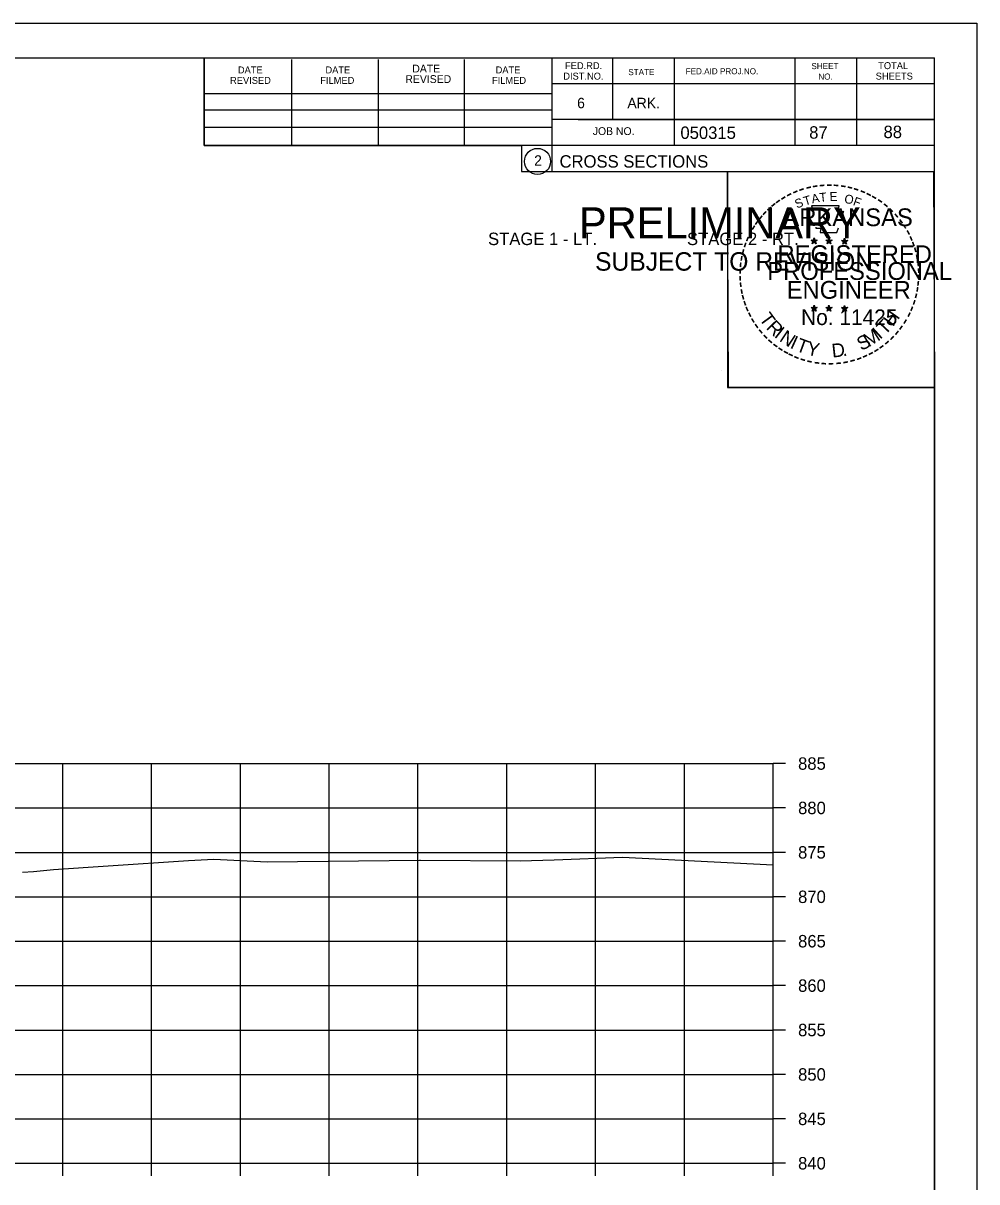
# Model space of a CAD drawing. Extents: x 1486524 to 1499135, y 326561 to 337924.
# Drawn here: x 1489038.4 to 1489145.8, y 336062.3 to 336192.7 of the extents above; entities that cross this region are included whole.
import ezdxf

# ---------------------------------------------------------------- set-up
doc = ezdxf.new("R2010")
doc.units = 0
for name, color, linetype in [('Default', 7, 'Continuous'), ('E_Const Align', 7, 'Continuous'), ('E_Const Align Station', 7, 'Continuous'), ('E_Ownership Information', 7, 'Continuous'), ('E_Property Line', 7, 'Continuous'), ('E_Quarter Calls', 7, 'Continuous'), ('E_Section Line', 7, 'Continuous'), ('E_Station Offset', 7, 'Continuous'), ('E_Tract Number', 7, 'Continuous'), ('S_SIXTEEN_SECTION', 7, 'Continuous')]:
    doc.layers.add(name, color=color, linetype=linetype)

msp = doc.modelspace()

# ---------------------------------------------------------------- linework, layer by layer
at = {"layer": 'E_Const Align'}
for p, q in [((1489122.89, 336064.36), (1489122.89, 336109.36)), ((1489124.29, 336109.36), (1489122.89, 336109.36)), ((1489124.29, 336104.36), (1489122.89, 336104.36)), ((1489124.29, 336099.36), (1489122.89, 336099.36)), ((1489124.29, 336094.36), (1489122.89, 336094.36)), ((1489124.29, 336089.36), (1489122.89, 336089.36)), ((1489124.29, 336084.36), (1489122.89, 336084.36)), ((1489124.29, 336079.36), (1489122.89, 336079.36)), ((1489124.29, 336074.36), (1489122.89, 336074.36)), ((1489124.29, 336069.36), (1489122.89, 336069.36)), ((1488842.89, 336064.36), (1489122.89, 336064.36)), ((1489042.89, 336062.96), (1489042.89, 336064.36)), ((1489052.89, 336062.96), (1489052.89, 336064.36)), ((1489062.89, 336062.96), (1489062.89, 336064.36)), ((1489072.89, 336062.96), (1489072.89, 336064.36)), ((1489082.89, 336062.96), (1489082.89, 336064.36)), ((1489092.89, 336062.96), (1489092.89, 336064.36)), ((1489102.89, 336062.96), (1489102.89, 336064.36)), ((1489112.89, 336062.96), (1489112.89, 336064.36)), ((1489122.89, 336062.96), (1489122.89, 336064.36)), ((1489124.29, 336064.36), (1489122.89, 336064.36))]:
    msp.add_line(p, q, dxfattribs=at)
at = {"layer": 'E_Ownership Information'}
for p, q in [((1488842.89, 336109.36), (1489122.89, 336109.36)), ((1489042.89, 336064.36), (1489042.89, 336109.36)), ((1489052.89, 336064.36), (1489052.89, 336109.36)), ((1489062.89, 336064.36), (1489062.89, 336109.36)), ((1489072.89, 336064.36), (1489072.89, 336109.36)), ((1489082.89, 336064.36), (1489082.89, 336109.36)), ((1489092.89, 336064.36), (1489092.89, 336109.36)), ((1489102.89, 336064.36), (1489102.89, 336109.36)), ((1489112.89, 336064.36), (1489112.89, 336109.36)), ((1489122.89, 336064.36), (1489122.89, 336109.36)), ((1488842.89, 336104.36), (1489122.89, 336104.36)), ((1488842.89, 336099.36), (1489122.89, 336099.36)), ((1488842.89, 336094.36), (1489122.89, 336094.36)), ((1488842.89, 336089.36), (1489122.89, 336089.36)), ((1488842.89, 336084.36), (1489122.89, 336084.36)), ((1488842.89, 336079.36), (1489122.89, 336079.36)), ((1488842.89, 336074.36), (1489122.89, 336074.36)), ((1488842.89, 336069.36), (1489122.89, 336069.36)), ((1488842.89, 336064.36), (1489122.89, 336064.36))]:
    msp.add_line(p, q, dxfattribs=at)
at = {"layer": 'E_Property Line'}
for p, q in [((1488824.89, 336188.82), (1489141.07, 336188.82)), ((1489058.81, 336178.94), (1489058.81, 336188.82)), ((1489068.67, 336178.94), (1489068.67, 336188.62)), ((1489078.43, 336178.94), (1489078.43, 336188.62)), ((1489088.11, 336178.94), (1489088.11, 336188.62)), ((1489097.97, 336188.82), (1489097.97, 336176.02)), ((1489104.81, 336188.82), (1489104.81, 336181.88)), ((1489111.75, 336188.82), (1489111.75, 336178.94)), ((1489125.33, 336188.82), (1489125.33, 336178.94)), ((1489132.27, 336188.82), (1489132.27, 336178.94)), ((1489141.07, 335983.36), (1489141.07, 336188.82)), ((1489141.07, 336185.88), (1489097.97, 336185.88)), ((1489141.07, 336185.9), (1489141.07, 336185.9)), ((1489058.81, 336184.8), (1489097.97, 336184.8)), ((1489058.81, 336182.94), (1489097.97, 336182.94)), ((1489141.07, 336181.88), (1489097.97, 336181.88)), ((1489100.93, 336181.88), (1489141.07, 336181.88)), ((1489058.81, 336178.94), (1489058.81, 336181)), ((1489058.81, 336181), (1489097.97, 336181)), ((1489141.07, 336178.94), (1489058.81, 336178.94)), ((1489097.97, 336176.02), (1489141.07, 336176.02))]:
    msp.add_line(p, q, dxfattribs=at)
msp.add_circle((1489096.35, 336177.15), 1.47, dxfattribs=at)
at = {"layer": 'E_Quarter Calls'}
for p, q in [((1488812.48, 336192.71), (1489145.82, 336192.71)), ((1489117.1, 336153.56), (1489117.1, 336153.56))]:
    msp.add_line(p, q, dxfattribs=at)
for points in [[(1488812.48, 336192.71), (1489145.82, 336192.71), (1489145.82, 335979.38), (1488812.48, 335979.38)], [(1489058.81, 336188.82), (1489058.81, 336178.94), (1489094.54, 336178.94), (1489094.54, 336176.02), (1489117.74, 336176.02), (1489117.74, 336151.69), (1489141.07, 336151.69), (1489141.07, 335983.36), (1488824.89, 335983.36), (1488824.89, 336188.82)], [(1489117.74, 336176.02), (1489140.94, 336176.02), (1489141.07, 336151.69), (1489117.86, 336151.69)]]:
    msp.add_lwpolyline(points, close=True, dxfattribs=at)
at = {"layer": 'E_Tract Number'}
msp.add_lwpolyline([(1489038.34, 336097.15), (1489039.59, 336097.22), (1489041.83, 336097.44), (1489048.01, 336097.83), (1489057.04, 336098.44), (1489059.89, 336098.58), (1489065.91, 336098.3), (1489083.06, 336098.49), (1489083.19, 336098.49), (1489094.39, 336098.41), (1489098.22, 336098.52), (1489105.92, 336098.83), (1489122.89, 336097.95)], dxfattribs=at)
at = {"layer": 'S_SIXTEEN_SECTION'}
for p, q in [((1489127.15, 336168.27), (1489127.5, 336168.16)), ((1489127.15, 336168.27), (1489127.4, 336168.23)), ((1489127.15, 336168.27), (1489127.39, 336168.15)), ((1489127.28, 336167.87), (1489127.5, 336168.16)), ((1489127.28, 336167.87), (1489127.41, 336168.11)), ((1489127.5, 336168.53), (1489127.46, 336168.28)), ((1489127.5, 336168.16), (1489127.5, 336168.53)), ((1489127.5, 336168.53), (1489127.55, 336168.28)), ((1489127.85, 336168.27), (1489127.5, 336168.16)), ((1489127.71, 336167.87), (1489127.5, 336168.16)), ((1489127.85, 336168.27), (1489127.56, 336168.22)), ((1489127.71, 336167.87), (1489127.58, 336168.16)), ((1489127.85, 336168.27), (1489127.64, 336168.17)), ((1489128.82, 336168.27), (1489129.17, 336168.16)), ((1489128.82, 336168.27), (1489129.07, 336168.23)), ((1489128.82, 336168.27), (1489129.06, 336168.15)), ((1489128.95, 336167.87), (1489129.17, 336168.16)), ((1489128.95, 336167.87), (1489129.08, 336168.11)), ((1489129.17, 336168.53), (1489129.13, 336168.28)), ((1489129.17, 336168.16), (1489129.17, 336168.53)), ((1489129.17, 336168.53), (1489129.22, 336168.28)), ((1489129.52, 336168.27), (1489129.17, 336168.16)), ((1489129.38, 336167.87), (1489129.17, 336168.16)), ((1489129.52, 336168.27), (1489129.23, 336168.22)), ((1489129.38, 336167.87), (1489129.25, 336168.16)), ((1489129.52, 336168.27), (1489129.31, 336168.17)), ((1489130.58, 336168.26), (1489130.93, 336168.15)), ((1489130.58, 336168.26), (1489130.84, 336168.22)), ((1489130.58, 336168.26), (1489130.82, 336168.14)), ((1489130.72, 336167.85), (1489130.93, 336168.15)), ((1489130.72, 336167.85), (1489130.84, 336168.1)), ((1489130.93, 336168.52), (1489130.89, 336168.26)), ((1489130.93, 336168.15), (1489130.93, 336168.52)), ((1489130.93, 336168.52), (1489130.98, 336168.27)), ((1489131.28, 336168.26), (1489130.93, 336168.15)), ((1489131.15, 336167.85), (1489130.93, 336168.15)), ((1489131.28, 336168.26), (1489130.99, 336168.21)), ((1489131.15, 336167.85), (1489131.01, 336168.14)), ((1489131.28, 336168.26), (1489131.08, 336168.16)), ((1489127.28, 336167.87), (1489127.5, 336168.08)), ((1489127.71, 336167.87), (1489127.5, 336168.08)), ((1489128.95, 336167.87), (1489129.17, 336168.08)), ((1489129.38, 336167.87), (1489129.17, 336168.08)), ((1489130.72, 336167.85), (1489130.93, 336168.07)), ((1489131.15, 336167.85), (1489130.93, 336168.07)), ((1489127.15, 336160.7), (1489127.5, 336160.59)), ((1489127.15, 336160.7), (1489127.4, 336160.66)), ((1489127.15, 336160.7), (1489127.38, 336160.58)), ((1489127.28, 336160.29), (1489127.5, 336160.59)), ((1489127.28, 336160.29), (1489127.41, 336160.54)), ((1489127.28, 336160.29), (1489127.49, 336160.51)), ((1489127.5, 336160.95), (1489127.45, 336160.7)), ((1489127.71, 336160.29), (1489127.49, 336160.51)), ((1489127.5, 336160.59), (1489127.5, 336160.95)), ((1489127.5, 336160.95), (1489127.54, 336160.7)), ((1489127.84, 336160.7), (1489127.5, 336160.59)), ((1489127.71, 336160.29), (1489127.5, 336160.59)), ((1489127.84, 336160.7), (1489127.56, 336160.65)), ((1489127.71, 336160.29), (1489127.57, 336160.58)), ((1489127.84, 336160.7), (1489127.64, 336160.6)), ((1489128.82, 336160.7), (1489129.16, 336160.59)), ((1489128.82, 336160.7), (1489129.07, 336160.66)), ((1489128.82, 336160.7), (1489129.05, 336160.58)), ((1489128.95, 336160.29), (1489129.16, 336160.59)), ((1489128.95, 336160.29), (1489129.07, 336160.54)), ((1489128.95, 336160.29), (1489129.16, 336160.51)), ((1489129.16, 336160.95), (1489129.12, 336160.7)), ((1489129.16, 336160.59), (1489129.16, 336160.95)), ((1489129.16, 336160.95), (1489129.21, 336160.7)), ((1489129.51, 336160.7), (1489129.16, 336160.59)), ((1489129.38, 336160.29), (1489129.16, 336160.59)), ((1489129.38, 336160.29), (1489129.16, 336160.51)), ((1489129.51, 336160.7), (1489129.23, 336160.65)), ((1489129.38, 336160.29), (1489129.24, 336160.58)), ((1489129.51, 336160.7), (1489129.31, 336160.6)), ((1489130.58, 336160.69), (1489130.93, 336160.58)), ((1489130.58, 336160.69), (1489130.84, 336160.65)), ((1489130.58, 336160.69), (1489130.82, 336160.57)), ((1489130.72, 336160.28), (1489130.93, 336160.58)), ((1489130.72, 336160.28), (1489130.84, 336160.53)), ((1489130.72, 336160.28), (1489130.93, 336160.5)), ((1489130.93, 336160.94), (1489130.89, 336160.69)), ((1489130.93, 336160.58), (1489130.93, 336160.94)), ((1489130.93, 336160.94), (1489130.98, 336160.69)), ((1489131.28, 336160.69), (1489130.93, 336160.58)), ((1489131.14, 336160.28), (1489130.93, 336160.58)), ((1489131.14, 336160.28), (1489130.93, 336160.5)), ((1489131.28, 336160.69), (1489130.99, 336160.64)), ((1489131.14, 336160.28), (1489131.01, 336160.57)), ((1489131.28, 336160.69), (1489131.07, 336160.59))]:
    msp.add_line(p, q, dxfattribs=at)
for points in [[(1489127.19, 336172.15), (1489127.46, 336171.32)], [(1489130.7, 336171.23), (1489130.84, 336171.51), (1489130.16, 336171.49), (1489130.31, 336172.15), (1489127.19, 336172.15)], [(1489127.68, 336169.73), (1489127.68, 336169.64), (1489128.25, 336169.62), (1489128.19, 336169.15), (1489130.06, 336169.15), (1489130.26, 336169.69)], [(1489127.5, 336168.53), (1489127.71, 336167.87), (1489127.15, 336168.27), (1489127.85, 336168.27), (1489127.28, 336167.87), (1489127.5, 336168.53)], [(1489129.17, 336168.53), (1489129.38, 336167.87), (1489128.82, 336168.27), (1489129.52, 336168.27), (1489128.95, 336167.87), (1489129.17, 336168.53)], [(1489130.93, 336168.52), (1489131.15, 336167.85), (1489130.58, 336168.26), (1489131.28, 336168.26), (1489130.72, 336167.85), (1489130.93, 336168.52)], [(1489127.5, 336160.95), (1489127.71, 336160.29), (1489127.15, 336160.7), (1489127.84, 336160.7), (1489127.28, 336160.29), (1489127.5, 336160.95)], [(1489129.16, 336160.95), (1489129.38, 336160.29), (1489128.82, 336160.7), (1489129.51, 336160.7), (1489128.95, 336160.29), (1489129.16, 336160.95)], [(1489130.93, 336160.94), (1489131.14, 336160.28), (1489130.58, 336160.69), (1489131.28, 336160.69), (1489130.72, 336160.28), (1489130.93, 336160.94)]]:
    msp.add_lwpolyline(points, dxfattribs=at)
for centre, radius in [((1489127.5, 336168.16), 0.172), ((1489127.5, 336168.16), 0.145), ((1489127.5, 336168.16), 0.116), ((1489127.5, 336168.16), 0.0991), ((1489127.5, 336168.16), 0.0747), ((1489127.5, 336168.16), 0.0495), ((1489127.5, 336168.16), 0.0296), ((1489129.17, 336168.16), 0.172), ((1489129.17, 336168.16), 0.145), ((1489129.17, 336168.16), 0.116), ((1489129.17, 336168.16), 0.0991), ((1489129.17, 336168.16), 0.0747), ((1489129.17, 336168.16), 0.0495), ((1489129.17, 336168.16), 0.0296), ((1489130.93, 336168.15), 0.172), ((1489130.93, 336168.15), 0.145), ((1489130.93, 336168.15), 0.116), ((1489130.93, 336168.15), 0.0991), ((1489130.93, 336168.15), 0.0747), ((1489130.93, 336168.15), 0.0495), ((1489130.93, 336168.15), 0.0296), ((1489127.49, 336160.59), 0.172), ((1489127.49, 336160.59), 0.145), ((1489127.49, 336160.59), 0.116), ((1489127.49, 336160.59), 0.0991), ((1489127.49, 336160.59), 0.0747), ((1489127.49, 336160.59), 0.0495), ((1489127.49, 336160.59), 0.0296), ((1489129.16, 336160.59), 0.172), ((1489129.16, 336160.59), 0.145), ((1489129.16, 336160.59), 0.116), ((1489129.16, 336160.59), 0.0991), ((1489129.16, 336160.59), 0.0747), ((1489129.16, 336160.59), 0.0495), ((1489129.16, 336160.59), 0.0296), ((1489130.93, 336160.58), 0.172), ((1489130.93, 336160.58), 0.145), ((1489130.93, 336160.58), 0.116), ((1489130.93, 336160.58), 0.0991), ((1489130.93, 336160.58), 0.0747), ((1489130.93, 336160.58), 0.0495), ((1489130.93, 336160.58), 0.0296)]:
    msp.add_circle(centre, radius, dxfattribs=at)

# ---------------------------------------------------------------- texts
at = {"layer": 'Default'}
for s, p in [('STAGE 1 - LT.', (1489090.78, 336167.73)), ('STAGE 2 - RT.', (1489113.18, 336167.73))]:
    msp.add_text(s, height=1.4, dxfattribs=at).set_placement(p)
at = {"layer": 'E_Const Align Station'}
for s, p in [('885', (1489125.69, 336108.66)), ('880', (1489125.69, 336103.66)), ('875', (1489125.69, 336098.66)), ('870', (1489125.69, 336093.66)), ('865', (1489125.69, 336088.66)), ('860', (1489125.69, 336083.66)), ('855', (1489125.69, 336078.66)), ('850', (1489125.69, 336073.66)), ('845', (1489125.69, 336068.66)), ('840', (1489125.69, 336063.66))]:
    msp.add_text(s, height=1.4, dxfattribs=at).set_placement(p)
at = {"layer": 'E_Property Line'}
for s, height, p in [('DATE', 0.782, (1489062.61, 336187.06)), ('DATE', 0.782, (1489072.47, 336187.06)), ('DATE', 0.879, (1489082.25, 336187.16)), ('DATE', 0.782, (1489091.63, 336187.06)), ('FED.RD.', 0.782, (1489099.45, 336187.54)), ('SHEET', 0.684, (1489127.19, 336187.54)), ('TOTAL', 0.782, (1489134.71, 336187.54)), ('REVISED', 0.782, (1489061.73, 336185.88)), ('FILMED', 0.782, (1489071.89, 336185.88)), ('REVISED', 0.879, (1489081.47, 336185.98)), ('FILMED', 0.782, (1489091.23, 336185.88)), ('DIST.NO.', 0.782, (1489099.25, 336186.36)), ('STATE', 0.684, (1489106.57, 336186.86)), ('FED.AID PROJ.NO.', 0.684, (1489113.03, 336186.96)), ('NO.', 0.684, (1489127.97, 336186.36)), ('SHEETS', 0.782, (1489134.43, 336186.36)), ('6', 1.17, (1489100.81, 336183.14)), ('ARK.', 1.172, (1489106.47, 336183.14)), ('JOB NO.', 0.879, (1489102.57, 336180.12)), ('050315', 1.4, (1489112.44, 336179.68)), ('2', 1.17, (1489095.97, 336176.67)), ('CROSS SECTIONS', 1.4, (1489098.83, 336176.45))]:
    msp.add_text(s, height=height, rotation=360, dxfattribs=at).set_placement(p)
at = {"layer": 'E_Section Line'}
for s, height, p in [('PRELIMINARY', 3.5, (1489101.02, 336168.48)), ('DWB', 0.01, (1489101.76, 336170.33)), ('SUBJECT TO REVISION', 2.0751, (1489102.83, 336164.85))]:
    msp.add_text(s, height=height, rotation=360, dxfattribs=at).set_placement(p)
at = {"layer": 'E_Station Offset'}
for s, p in [('87', (1489126.94, 336179.71)), ('88', (1489135.31, 336179.77))]:
    msp.add_text(s, height=1.4, dxfattribs=at).set_placement(p)
at = {"layer": 'S_SIXTEEN_SECTION'}
for s, height, rotation, p in [('-', 1.6, 28.7918, (1489124.67, 336172.69)), ('-', 1.6, 24.3072, (1489125.31, 336173.01)), ('-', 1.6, 19.1761, (1489125.94, 336173.28)), ('T', 1, 16.4036, (1489126.46, 336172.16)), ('-', 1.6, 13.6301, (1489126.69, 336173.52)), ('A', 1, 11.2132, (1489127.29, 336172.41)), ('-', 1.6, 10.2193, (1489127.37, 336173.68)), ('T', 1, 6.0228, (1489128.14, 336172.58)), ('-', 1.6, 5.8968, (1489128.1, 336173.79)), ('-', 1.6, 0.1862, (1489128.87, 336173.86)), ('E', 1, 0.8323, (1489129.24, 336172.69)), ('-', 1.6, 357.743, (1489129.59, 336173.85)), ('-', 1.6, 352.1617, (1489130.34, 336173.79)), ('O', 1, 350.4515, (1489130.84, 336172.48)), ('-', 1.6, 347.2049, (1489131.05, 336173.68)), ('-', 1.6, 342.3362, (1489131.69, 336173.53)), ('-', 1.6, 337.8551, (1489132.42, 336173.3)), ('-', 1.6, 334.1211, (1489133.06, 336173.03)), ('-', 1.6, 329.6409, (1489133.63, 336172.75)), ('-', 1.6, 42.9622, (1489122.59, 336171.13)), ('-', 1.6, 38.9507, (1489123.02, 336171.55)), ('-', 1.6, 36.2317, (1489123.5, 336171.93)), ('-', 1.6, 34.0636, (1489124.08, 336172.32)), ('S', 1, 21.594, (1489125.55, 336171.83)), ('F', 1, 340.0707, (1489131.8, 336172.25)), ('-', 1.6, 325.8627, (1489134.28, 336172.39)), ('-', 1.6, 320.5297, (1489134.89, 336171.96)), ('-', 1.6, 50.6142, (1489121.74, 336170.17)), ('-', 1.6, 48.423, (1489122.14, 336170.65)), ('ARKANSAS', 2, 360, (1489124.04, 336169.86)), ('-', 1.6, 315.5786, (1489135.49, 336171.47)), ('-', 1.6, 309.8797, (1489136.06, 336170.92)), ('-', 1.6, 58.0706, (1489121, 336169.07)), ('-', 1.6, 54.2325, (1489121.32, 336169.6)), ('-', 1.6, 306.6522, (1489136.58, 336170.32)), ('-', 1.4, 303.6753, (1489137.07, 336169.75)), ('-', 1.6, 299.6684, (1489137.39, 336169.15)), ('-', 1.6, 67.7743, (1489120.43, 336167.85)), ('-', 1.6, 62.8713, (1489120.69, 336168.46)), ('DWB', 0.01, 360, (1489127.49, 336168.16)), ('DWB', 0.01, 360, (1489129.16, 336168.16)), ('DWB', 0.01, 360, (1489130.92, 336168.15)), ('-', 1.6, 294.6628, (1489137.71, 336168.53)), ('-', 1.6, 290.5728, (1489137.97, 336167.96)), ('-', 1.6, 75.461, (1489120.01, 336166.51)), ('-', 1.6, 72.3945, (1489120.21, 336167.22)), ('REGISTERED', 2, 360, (1489123.37, 336165.71)), ('-', 1.6, 285.1233, (1489138.2, 336167.38)), ('-', 1.6, 85.1863, (1489119.8, 336165.1)), ('-', 1.6, 81.2013, (1489119.88, 336165.79)), ('PROFESSIONAL', 2, 360, (1489122.22, 336163.81)), ('-', 1.6, 280.5493, (1489138.4, 336166.64)), ('-', 1.6, 276.5962, (1489138.56, 336165.87)), ('-', 1.6, 94.1959, (1489119.81, 336163.68)), ('-', 1.6, 89.0622, (1489119.78, 336164.4)), ('-', 1.6, 274.3301, (1489138.62, 336165.15)), ('-', 1.6, 269.9407, (1489138.66, 336164.51)), ('-', 1.6, 98.9479, (1489119.89, 336163.01)), ('ENGINEER', 2, 360, (1489124.41, 336161.69)), ('-', 1.6, 260.9953, (1489138.57, 336163.19)), ('-', 1.6, 263.5172, (1489138.64, 336163.85)), ('-', 1.6, 101.7149, (1489120.02, 336162.28)), ('-', 1.6, 105.4578, (1489120.18, 336161.68)), ('-', 1.6, 255.7626, (1489138.46, 336162.52)), ('-', 1.6, 109.0874, (1489120.4, 336161.05)), ('-', 1.6, 114.0643, (1489120.65, 336160.45)), ('T', 1.54, 306.0406, (1489121.25, 336159.43)), ('No. 11425', 1.757, 360, (1489126.03, 336158.73)), ('DWB', 0.01, 360, (1489127.48, 336160.58)), ('DWB', 0.01, 360, (1489129.15, 336160.58)), ('DWB', 0.01, 360, (1489130.92, 336160.58)), ('H', 1.54, 54.6088, (1489136.38, 336158.46)), ('-', 1.6, 247.8887, (1489138.05, 336161.12)), ('-', 1.6, 252.8681, (1489138.28, 336161.8)), ('-', 1.6, 115.7289, (1489120.96, 336159.84)), ('-', 1.6, 120.4471, (1489121.31, 336159.25)), ('R', 1.54, 314.005, (1489122.02, 336158.38)), ('T', 1.54, 46.6444, (1489135.49, 336157.52)), ('-', 1.6, 239.0712, (1489137.4, 336159.74)), ('-', 1.6, 244.6197, (1489137.79, 336160.49)), ('-', 1.6, 125.8934, (1489121.72, 336158.69)), ('-', 1.6, 130.7181, (1489122.18, 336158.14)), ('-', 1.6, 134.2238, (1489122.7, 336157.59)), ('I', 1.54, 321.9694, (1489122.92, 336157.45)), ('N', 1.54, 326.5002, (1489123.49, 336156.98)), ('M', 1.54, 32.6563, (1489133.64, 336156.2)), ('I', 1.54, 42.1136, (1489134.92, 336157.04)), ('-', 1.6, 231.2538, (1489136.56, 336158.52)), ('-', 1.6, 233.8452, (1489136.99, 336159.09)), ('-', 1.6, 138.9338, (1489123.22, 336157.13)), ('-', 1.6, 144.6463, (1489123.78, 336156.72)), ('I', 1.54, 335.3603, (1489124.69, 336156.19)), ('T', 1.54, 339.8912, (1489125.35, 336155.86)), ('Y', 1.54, 347.8556, (1489126.57, 336155.42)), ('D', 1.54, 6.3969, (1489129.56, 336155.06)), ('S', 1.54, 26.9312, (1489132.8, 336155.79)), ('-', 1.6, 215.7363, (1489135.01, 336156.98)), ('-', 1.6, 221.0851, (1489135.56, 336157.45)), ('-', 1.6, 225.7653, (1489136.09, 336157.96)), ('-', 1.6, 148.0898, (1489124.34, 336156.35)), ('-', 1.6, 151.5704, (1489124.92, 336156.03)), ('-', 1.6, 154.6002, (1489125.44, 336155.78)), ('-', 1.6, 158.5612, (1489126.06, 336155.52)), ('.', 1.54, 13.7642, (1489130.75, 336155.19)), ('-', 1.6, 200.7184, (1489132.68, 336155.65)), ('-', 1.6, 204.2516, (1489133.3, 336155.93)), ('-', 1.6, 207.3568, (1489133.92, 336156.24)), ('-', 1.6, 212.2491, (1489134.48, 336156.59)), ('-', 1.6, 162.7983, (1489126.75, 336155.31)), ('-', 1.6, 167.5555, (1489127.46, 336155.15)), ('-', 1.6, 173.1155, (1489128.24, 336155.04)), ('-', 1.6, 176.5183, (1489128.98, 336154.98)), ('-', 1.6, 181.5918, (1489129.73, 336155)), ('-', 1.6, 185.8167, (1489130.54, 336155.08)), ('-', 1.6, 191.2858, (1489131.27, 336155.21)), ('-', 1.6, 195.4743, (1489132, 336155.41))]:
    msp.add_text(s, height=height, rotation=rotation, dxfattribs=at).set_placement(p)

doc.saveas('drawing.dxf')
